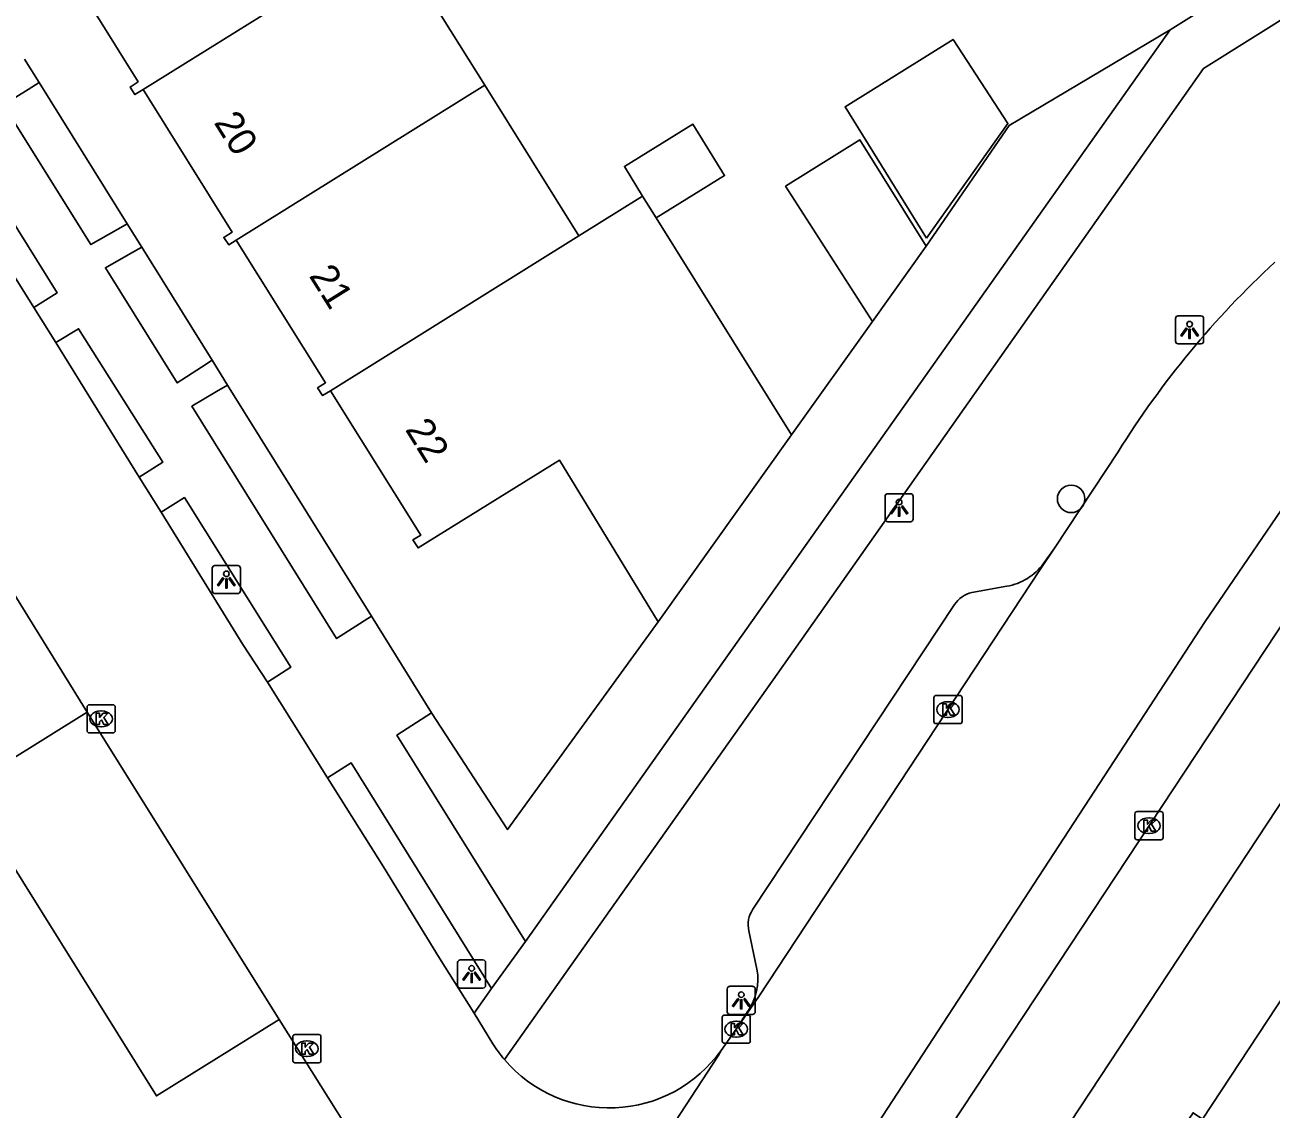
# Model space of a CAD drawing. Extents: x 159280 to 160375, y 384531 to 385872.
# Drawn here: x 159531.51 to 159575.77, y 385281.76 to 385320.28 of the extents above; entities that cross this region are included whole.
import ezdxf

# ---------------------------------------------------------------- set-up
doc = ezdxf.new("R2010")
doc.units = 0
for name, color, linetype in [('IMGEO_Boom', 7, 'Continuous'), ('IMGEO_Groenvoorziening', 7, 'Continuous'), ('IMGEO_Kolk', 7, 'Continuous'), ('IMGEO_Lichtpunt', 7, 'Continuous'), ('IMGEO_Pand', 7, 'Continuous'), ('IMGEO_Pand_nummerreeks', 7, 'Continuous'), ('IMGEO_Parkeervlak_open', 7, 'Continuous'), ('IMGEO_Rijbaan_lokaal_open', 7, 'Continuous'), ('IMGEO_Voetpad_open', 7, 'Continuous')]:
    doc.layers.add(name, color=color, linetype=linetype)

msp = doc.modelspace()

# ---------------------------------------------------------------- linework, layer by layer
at = {"layer": 'IMGEO_Boom'}
msp.add_circle((159568.667, 385303.439), 0.489, dxfattribs=at)
at = {"layer": 'IMGEO_Groenvoorziening'}
for points in [[(159563.523, 385312.414), (159566.465, 385316.708), (159572.183, 385320.11)], [(159532.02, 385318.232), (159535.145, 385313.208)], [(159535.661, 385312.379), (159538.156, 385308.367)], [(159558.737, 385305.711), (159561.613, 385309.739)], [(159543.815, 385299.271), (159538.705, 385307.485)], [(159553.996, 385299.07), (159548.652, 385291.686), (159545.948, 385295.841)]]:
    msp.add_lwpolyline(points, dxfattribs=at)
at = {"layer": 'IMGEO_Kolk'}
for p, q in [((159563.867, 385296.453), (159564.719, 385296.453)), ((159533.718, 385295.198), (159533.718, 385296.05)), ((159533.793, 385296.124), (159534.645, 385296.124)), ((159534.719, 385296.05), (159534.719, 385295.198)), ((159563.792, 385295.527), (159563.792, 385296.379)), ((159564.28, 385296.233), (159564.305, 385296.233)), ((159564.793, 385296.379), (159564.793, 385295.527)), ((159534.206, 385295.904), (159534.231, 385295.904)), ((159564.303, 385295.673), (159564.278, 385295.673)), ((159534.645, 385295.124), (159533.793, 385295.124)), ((159534.229, 385295.344), (159534.204, 385295.344)), ((159564.719, 385295.453), (159563.867, 385295.453)), ((159570.933, 385291.402), (159570.933, 385292.254)), ((159571.008, 385292.328), (159571.86, 385292.328)), ((159571.421, 385292.108), (159571.446, 385292.108)), ((159571.934, 385292.254), (159571.934, 385291.402)), ((159571.86, 385291.328), (159571.008, 385291.328)), ((159571.444, 385291.548), (159571.419, 385291.548)), ((159556.273, 385284.171), (159556.273, 385285.023)), ((159556.348, 385285.097), (159557.2, 385285.097)), ((159557.274, 385285.023), (159557.274, 385284.171)), ((159556.761, 385284.877), (159556.786, 385284.877)), ((159541.025, 385283.479), (159541.025, 385284.331)), ((159541.1, 385284.405), (159541.952, 385284.405)), ((159541.513, 385284.185), (159541.538, 385284.185)), ((159542.026, 385284.331), (159542.026, 385283.479)), ((159557.2, 385284.097), (159556.348, 385284.097)), ((159556.784, 385284.317), (159556.759, 385284.317)), ((159541.536, 385283.625), (159541.511, 385283.625)), ((159541.952, 385283.405), (159541.1, 385283.405))]:
    msp.add_line(p, q, dxfattribs=at)
for points in [[(159563.867, 385296.453), (159564.719, 385296.453)], [(159533.718, 385295.198), (159533.718, 385296.05)], [(159533.793, 385296.124), (159534.645, 385296.124)], [(159534.719, 385296.05), (159534.719, 385295.198)], [(159563.792, 385295.527), (159563.792, 385296.379)], [(159564.113, 385296.153), (159564.236, 385296.153), (159564.236, 385296.002), (159564.366, 385296.153), (159564.53, 385296.153), (159564.384, 385296.002), (159564.537, 385295.753), (159564.385, 385295.753), (159564.3, 385295.917), (159564.236, 385295.85), (159564.236, 385295.753), (159564.113, 385295.753), (159564.113, 385296.153)], [(159564.793, 385296.379), (159564.793, 385295.527)], [(159534.039, 385295.824), (159534.162, 385295.824), (159534.162, 385295.673), (159534.292, 385295.824), (159534.456, 385295.824), (159534.31, 385295.673), (159534.463, 385295.424), (159534.311, 385295.424), (159534.226, 385295.588), (159534.162, 385295.521), (159534.162, 385295.424), (159534.039, 385295.424), (159534.039, 385295.824)], [(159534.645, 385295.124), (159533.793, 385295.124)], [(159564.719, 385295.453), (159563.867, 385295.453)], [(159570.933, 385291.402), (159570.933, 385292.254)], [(159571.008, 385292.328), (159571.86, 385292.328)], [(159571.254, 385292.028), (159571.377, 385292.028), (159571.377, 385291.877), (159571.507, 385292.028), (159571.671, 385292.028), (159571.525, 385291.877), (159571.678, 385291.628), (159571.526, 385291.628), (159571.441, 385291.792), (159571.377, 385291.725), (159571.377, 385291.628), (159571.254, 385291.628), (159571.254, 385292.028)], [(159571.934, 385292.254), (159571.934, 385291.402)], [(159571.86, 385291.328), (159571.008, 385291.328)], [(159556.273, 385284.171), (159556.273, 385285.023)], [(159556.348, 385285.097), (159557.2, 385285.097)], [(159557.274, 385285.023), (159557.274, 385284.171)], [(159556.594, 385284.797), (159556.717, 385284.797), (159556.717, 385284.646), (159556.847, 385284.797), (159557.011, 385284.797), (159556.865, 385284.646), (159557.018, 385284.397), (159556.866, 385284.397), (159556.781, 385284.561), (159556.717, 385284.494), (159556.717, 385284.397), (159556.594, 385284.397), (159556.594, 385284.797)], [(159541.025, 385283.479), (159541.025, 385284.331)], [(159541.1, 385284.405), (159541.952, 385284.405)], [(159541.346, 385284.105), (159541.469, 385284.105), (159541.469, 385283.954), (159541.599, 385284.105), (159541.763, 385284.105), (159541.617, 385283.954), (159541.77, 385283.705), (159541.618, 385283.705), (159541.533, 385283.869), (159541.469, 385283.802), (159541.469, 385283.705), (159541.346, 385283.705), (159541.346, 385284.105)], [(159542.026, 385284.331), (159542.026, 385283.479)], [(159557.2, 385284.097), (159556.348, 385284.097)], [(159541.952, 385283.405), (159541.1, 385283.405)]]:
    msp.add_lwpolyline(points, dxfattribs=at)
for centre, start, end in [((159563.869, 385296.377), 91.552, 178.448), ((159563.869, 385296.377), 91.552, 178.448), ((159564.717, 385296.377), 1.552, 88.448), ((159564.717, 385296.377), 1.552, 88.448), ((159533.795, 385296.048), 91.552, 178.448), ((159533.795, 385296.048), 91.552, 178.448), ((159534.643, 385296.048), 1.552, 88.448), ((159534.643, 385296.048), 1.552, 88.448), ((159533.795, 385295.2), 181.552, 268.448), ((159533.795, 385295.2), 181.552, 268.448), ((159534.643, 385295.2), 271.552, 358.448), ((159534.643, 385295.2), 271.552, 358.448), ((159563.869, 385295.529), 181.552, 268.448), ((159563.869, 385295.529), 181.552, 268.448), ((159564.717, 385295.529), 271.552, 358.448), ((159564.717, 385295.529), 271.552, 358.448), ((159571.01, 385292.252), 91.552, 178.448), ((159571.01, 385292.252), 91.552, 178.448), ((159571.858, 385292.252), 1.552, 88.448), ((159571.858, 385292.252), 1.552, 88.448), ((159571.01, 385291.404), 181.552, 268.448), ((159571.01, 385291.404), 181.552, 268.448), ((159571.858, 385291.404), 271.552, 358.448), ((159571.858, 385291.404), 271.552, 358.448), ((159556.35, 385285.021), 91.552, 178.448), ((159556.35, 385285.021), 91.552, 178.448), ((159557.198, 385285.021), 1.552, 88.448), ((159557.198, 385285.021), 1.552, 88.448), ((159541.102, 385284.329), 91.552, 178.448), ((159541.102, 385284.329), 91.552, 178.448), ((159541.95, 385284.329), 1.552, 88.448), ((159541.95, 385284.329), 1.552, 88.448), ((159556.35, 385284.173), 181.552, 268.448), ((159556.35, 385284.173), 181.552, 268.448), ((159557.198, 385284.173), 271.552, 358.448), ((159557.198, 385284.173), 271.552, 358.448), ((159541.102, 385283.481), 181.552, 268.448), ((159541.102, 385283.481), 181.552, 268.448), ((159541.95, 385283.481), 271.552, 358.448), ((159541.95, 385283.481), 271.552, 358.448)]:
    msp.add_arc(centre, 0.0765, start, end, dxfattribs=at)
for centre, major_axis, ratio, start_param, end_param in [((159564.279, 385295.953), (-0.387, 0.002), 0.722429, 4.712389, 7.853982), ((159564.304, 385295.953), (-0.39, 0.002), 0.717154, 1.570796, 4.712389), ((159534.205, 385295.624), (-0.387, 0.002), 0.722429, 4.712389, 7.853982), ((159534.23, 385295.624), (-0.39, 0.002), 0.717154, 1.570796, 4.712389), ((159571.42, 385291.828), (-0.387, 0.002), 0.722429, 4.712389, 7.853982), ((159571.445, 385291.828), (-0.39, 0.002), 0.717154, 1.570796, 4.712389), ((159556.76, 385284.597), (-0.387, 0.002), 0.722429, 4.712389, 7.853982), ((159556.785, 385284.597), (-0.39, 0.002), 0.717154, 1.570796, 4.712389), ((159541.512, 385283.905), (-0.387, 0.002), 0.722429, 4.712389, 7.853982), ((159541.537, 385283.905), (-0.39, 0.002), 0.717154, 1.570796, 4.712389)]:
    msp.add_ellipse(centre, major_axis=major_axis, ratio=ratio, start_param=start_param, end_param=end_param, dxfattribs=at)
at = {"layer": 'IMGEO_Lichtpunt'}
for p, q in [((159572.376, 385309.849), (159572.376, 385309.042)), ((159572.376, 385309.849), (159572.376, 385309.042)), ((159573.278, 385309.944), (159572.47, 385309.944)), ((159573.278, 385309.944), (159572.47, 385309.944)), ((159573.372, 385309.042), (159573.372, 385309.849)), ((159573.372, 385309.042), (159573.372, 385309.849)), ((159572.47, 385308.948), (159573.278, 385308.948)), ((159572.47, 385308.948), (159573.278, 385308.948)), ((159562.059, 385303.528), (159562.059, 385302.721)), ((159562.059, 385303.528), (159562.059, 385302.721)), ((159562.961, 385303.623), (159562.153, 385303.623)), ((159562.961, 385303.623), (159562.153, 385303.623)), ((159563.055, 385302.721), (159563.055, 385303.528)), ((159563.055, 385302.721), (159563.055, 385303.528)), ((159562.153, 385302.627), (159562.961, 385302.627)), ((159562.153, 385302.627), (159562.961, 385302.627)), ((159538.167, 385300.977), (159538.167, 385300.17)), ((159538.167, 385300.977), (159538.167, 385300.17)), ((159539.069, 385301.072), (159538.261, 385301.072)), ((159539.069, 385301.072), (159538.261, 385301.072)), ((159539.163, 385300.17), (159539.163, 385300.977)), ((159539.163, 385300.17), (159539.163, 385300.977)), ((159538.261, 385300.076), (159539.069, 385300.076)), ((159538.261, 385300.076), (159539.069, 385300.076)), ((159546.878, 385286.96), (159546.878, 385286.153)), ((159546.878, 385286.96), (159546.878, 385286.153)), ((159547.78, 385287.055), (159546.972, 385287.055)), ((159547.78, 385287.055), (159546.972, 385287.055)), ((159547.874, 385286.153), (159547.874, 385286.96)), ((159547.874, 385286.153), (159547.874, 385286.96)), ((159546.972, 385286.059), (159547.78, 385286.059)), ((159546.972, 385286.059), (159547.78, 385286.059)), ((159556.453, 385286.024), (159556.453, 385285.217)), ((159556.453, 385286.024), (159556.453, 385285.217)), ((159557.355, 385286.119), (159556.547, 385286.119)), ((159557.355, 385286.119), (159556.547, 385286.119)), ((159557.449, 385285.217), (159557.449, 385286.024)), ((159557.449, 385285.217), (159557.449, 385286.024)), ((159556.547, 385285.123), (159557.355, 385285.123)), ((159556.547, 385285.123), (159557.355, 385285.123))]:
    msp.add_line(p, q, dxfattribs=at)
for points in [[(159572.75, 385309.513), (159572.789, 385309.485), (159572.601, 385309.223), (159572.563, 385309.25), (159572.75, 385309.513)], [(159572.852, 385309.465), (159572.899, 385309.465), (159572.899, 385309.143), (159572.852, 385309.143), (159572.852, 385309.465)], [(159572.962, 385309.485), (159573, 385309.512), (159573.187, 385309.25), (159573.148, 385309.222), (159572.962, 385309.485)], [(159562.433, 385303.192), (159562.472, 385303.164), (159562.284, 385302.902), (159562.246, 385302.929), (159562.433, 385303.192)], [(159562.535, 385303.144), (159562.582, 385303.144), (159562.582, 385302.822), (159562.535, 385302.822), (159562.535, 385303.144)], [(159562.645, 385303.164), (159562.683, 385303.191), (159562.87, 385302.929), (159562.831, 385302.901), (159562.645, 385303.164)], [(159538.541, 385300.641), (159538.58, 385300.613), (159538.392, 385300.351), (159538.354, 385300.378), (159538.541, 385300.641)], [(159538.643, 385300.593), (159538.69, 385300.593), (159538.69, 385300.271), (159538.643, 385300.271), (159538.643, 385300.593)], [(159538.753, 385300.613), (159538.791, 385300.64), (159538.978, 385300.378), (159538.939, 385300.35), (159538.753, 385300.613)], [(159547.252, 385286.624), (159547.291, 385286.596), (159547.103, 385286.334), (159547.065, 385286.361), (159547.252, 385286.624)], [(159547.354, 385286.576), (159547.401, 385286.576), (159547.401, 385286.254), (159547.354, 385286.254), (159547.354, 385286.576)], [(159547.464, 385286.596), (159547.502, 385286.623), (159547.689, 385286.361), (159547.65, 385286.333), (159547.464, 385286.596)], [(159556.827, 385285.688), (159556.866, 385285.66), (159556.678, 385285.398), (159556.64, 385285.425), (159556.827, 385285.688)], [(159556.929, 385285.64), (159556.976, 385285.64), (159556.976, 385285.318), (159556.929, 385285.318), (159556.929, 385285.64)], [(159557.039, 385285.66), (159557.077, 385285.687), (159557.264, 385285.425), (159557.225, 385285.397), (159557.039, 385285.66)]]:
    msp.add_lwpolyline(points, dxfattribs=at)
for centre in [(159572.875, 385309.647), (159562.558, 385303.326), (159538.666, 385300.775), (159547.377, 385286.758), (159556.952, 385285.822)]:
    msp.add_circle(centre, 0.0994, dxfattribs=at)
for centre, start, end in [((159572.47, 385309.849), 90, 180), ((159572.47, 385309.849), 90, 180), ((159573.278, 385309.849), 0, 90), ((159573.278, 385309.849), 0, 90), ((159572.47, 385309.042), 180, 270), ((159572.47, 385309.042), 180, 270), ((159573.278, 385309.042), 270, 0), ((159573.278, 385309.042), 270, 360), ((159562.153, 385303.528), 90, 180), ((159562.153, 385303.528), 90, 180), ((159562.961, 385303.528), 0, 90), ((159562.961, 385303.528), 0, 90), ((159562.153, 385302.721), 180, 270), ((159562.153, 385302.721), 180, 270), ((159562.961, 385302.721), 270, 0), ((159562.961, 385302.721), 270, 360), ((159538.261, 385300.977), 90, 180), ((159538.261, 385300.977), 90, 180), ((159539.069, 385300.977), 0, 90), ((159539.069, 385300.977), 0, 90), ((159538.261, 385300.17), 180, 270), ((159538.261, 385300.17), 180, 270), ((159539.069, 385300.17), 270, 0), ((159539.069, 385300.17), 270, 360), ((159546.972, 385286.96), 90, 180), ((159546.972, 385286.96), 90, 180), ((159547.78, 385286.96), 0, 90), ((159547.78, 385286.96), 0, 90), ((159546.972, 385286.153), 180, 270), ((159546.972, 385286.153), 180, 270), ((159547.78, 385286.153), 270, 0), ((159547.78, 385286.153), 270, 360), ((159556.547, 385286.024), 90, 180), ((159556.547, 385286.024), 90, 180), ((159557.355, 385286.024), 0, 90), ((159557.355, 385286.024), 0, 90), ((159556.547, 385285.217), 180, 270), ((159556.547, 385285.217), 180, 270), ((159557.355, 385285.217), 270, 0), ((159557.355, 385285.217), 270, 360)]:
    msp.add_arc(centre, 0.0946, start, end, dxfattribs=at)
at = {"layer": 'IMGEO_Pand'}
for points in [[(159535.707, 385317.981), (159544.511, 385323.473)], [(159544.511, 385323.473), (159547.84, 385318.137)], [(159535.707, 385317.981), (159535.419, 385317.802), (159535.244, 385318.069), (159535.532, 385318.259), (159532.372, 385323.337), (159532.084, 385323.155), (159531.997, 385323.284)], [(159563.529, 385312.708), (159566.421, 385316.775), (159564.473, 385319.765), (159560.637, 385317.372), (159563.529, 385312.708)], [(159547.84, 385318.137), (159539.017, 385312.633)], [(159547.84, 385318.137), (159551.181, 385312.781)], [(159539.017, 385312.633), (159538.749, 385312.469), (159538.572, 385312.73), (159538.867, 385312.913), (159535.707, 385317.981)], [(159553.45, 385314.197), (159552.802, 385315.254), (159555.238, 385316.749), (159556.357, 385314.929), (159553.927, 385313.42)], [(159561.613, 385309.739), (159558.526, 385314.545), (159561.166, 385316.192), (159563.523, 385312.414)], [(159551.181, 385312.781), (159553.45, 385314.197)], [(159553.45, 385314.197), (159553.927, 385313.42)], [(159553.927, 385313.42), (159558.737, 385305.711)], [(159542.368, 385307.283), (159542.085, 385307.111), (159541.908, 385307.384), (159542.192, 385307.567), (159539.017, 385312.633)], [(159542.368, 385307.283), (159551.181, 385312.781)], [(159563.523, 385312.414), (159561.613, 385309.739)], [(159553.996, 385299.07), (159550.492, 385304.816), (159545.472, 385301.697), (159545.291, 385301.982), (159545.57, 385302.147), (159542.368, 385307.283)], [(159558.737, 385305.711), (159553.996, 385299.07)], [(159585.248, 385281.606), (159585.172, 385281.491), (159584.888, 385281.678), (159581.247, 385276.185), (159581.53, 385275.998), (159581.381, 385275.772), (159579.215, 385277.198), (159577.021, 385278.643), (159572.846, 385281.394), (159572.999, 385281.626), (159573.335, 385281.404), (159576.964, 385286.913), (159576.65, 385287.12), (159576.719, 385287.224)]]:
    msp.add_lwpolyline(points, dxfattribs=at)
at = {"layer": 'IMGEO_Parkeervlak_open'}
for points in [[(159567.685, 385301.144), (159568.073, 385301.685)], [(159565.141, 385300.118), (159566.38, 385300.333)], [(159557.365, 385288.856), (159560.656, 385293.837), (159564.521, 385299.686)], [(159533.72, 385295.863), (159529.37, 385293.144), (159536.183, 385282.224), (159540.536, 385284.937)], [(159557.509, 385286.726), (159557.226, 385288.091)], [(159556.774, 385284.597), (159557.187, 385285.234)]]:
    msp.add_lwpolyline(points, dxfattribs=at)
for centre, radius, start, end in [((159566.041, 385302.334), 2.029, 279.6139, 324.1044), ((159565.422, 385299.054), 1.1, 104.7816, 144.954), ((159558.122, 385288.323), 0.926, 144.8671, 194.5364), ((159555.584, 385286.361), 1.959, 324.8927, 10.75)]:
    msp.add_arc(centre, radius, start, end, dxfattribs=at)
at = {"layer": 'IMGEO_Rijbaan_lokaal_open'}
for points in [[(159526.527, 385318.725), (159531.825, 385310.237)], [(159531.825, 385310.237), (159532.61, 385308.995)], [(159532.61, 385308.995), (159535.574, 385304.213)], [(159568.073, 385301.685), (159570.335, 385305.11)], [(159535.574, 385304.213), (159536.35, 385302.972)], [(159576.964, 385304.273), (159573.428, 385299.083), (159556.421, 385272.988)], [(159540.128, 385296.932), (159539.25, 385298.267), (159536.35, 385302.972)], [(159530.299, 385301.384), (159533.72, 385295.863)], [(159556.774, 385284.597), (159557.58, 385285.757), (159567.571, 385300.924), (159568.073, 385301.685)], [(159540.128, 385296.932), (159542.263, 385293.526)], [(159540.536, 385284.937), (159533.72, 385295.863)], [(159547.47, 385285.17), (159546.236, 385287.125), (159544.248, 385290.361), (159542.263, 385293.526)], [(159547.47, 385285.17), (159548.124, 385284.071)], [(159540.536, 385284.937), (159545.242, 385277.453), (159546.212, 385275.888)], [(159556.237, 385283.844), (159556.774, 385284.597)], [(159556.237, 385283.844), (159556.13, 385283.646), (159551.357, 385276.346)]]:
    msp.add_lwpolyline(points, dxfattribs=at)
for centre, radius, start, end in [((159598.249, 385287.727), 32.884, 132.8076, 148.088), ((159555.444, 385289.164), 8.917, 214.8282, 219.3063), ((159552.262, 385286.677), 4.881, 220.3756, 324.522)]:
    msp.add_arc(centre, radius, start, end, dxfattribs=at)
at = {"layer": 'IMGEO_Voetpad_open'}
for points in [[(159548.544, 385283.515), (159551.196, 385287.274), (159558.23, 385297.216), (159573.372, 385318.733), (159584.791, 385325.894), (159586.834, 385327.175)], [(159572.183, 385320.11), (159582.07, 385326.296)], [(159549.295, 385287.709), (159572.183, 385320.11)], [(159526.527, 385318.725), (159527.381, 385319.225), (159532.654, 385310.759), (159531.825, 385310.237)], [(159531.501, 385319.066), (159532.02, 385318.232)], [(159532.02, 385318.232), (159531.625, 385317.986), (159530.753, 385317.443), (159533.848, 385312.475), (159534.747, 385312.983), (159535.145, 385313.208)], [(159535.145, 385313.208), (159535.661, 385312.379)], [(159535.661, 385312.379), (159535.263, 385312.155), (159534.37, 385311.653), (159536.921, 385307.559), (159537.781, 385308.121), (159538.156, 385308.367)], [(159532.61, 385308.995), (159533.418, 385309.486), (159536.412, 385304.745), (159535.574, 385304.213)], [(159538.156, 385308.367), (159538.705, 385307.485)], [(159538.705, 385307.485), (159538.32, 385307.257), (159537.434, 385306.731), (159542.582, 385298.475), (159543.815, 385299.271)], [(159536.35, 385302.972), (159537.175, 385303.487), (159540.116, 385298.801), (159540.961, 385297.46), (159540.128, 385296.932)], [(159579.112, 385303.35), (159578.005, 385301.787), (159566.982, 385285.087), (159563.918, 385280.444), (159558.617, 385272.412), (159558.21, 385271.803)], [(159539.306, 385236.764), (159548.026, 385250), (159581.572, 385300.919)], [(159543.815, 385299.271), (159545.948, 385295.841)], [(159545.948, 385295.841), (159544.72, 385295.047), (159549.295, 385287.709)], [(159542.263, 385293.526), (159543.103, 385294.058), (159548.078, 385286.038)], [(159549.295, 385287.709), (159548.078, 385286.038)], [(159548.078, 385286.038), (159547.47, 385285.17)]]:
    msp.add_lwpolyline(points, dxfattribs=at)

# ---------------------------------------------------------------- texts
at = {"layer": 'IMGEO_Pand_nummerreeks'}
for s, rotation, p in [('20', 301.9422, (159538.203, 385316.813)), ('21', 302.074, (159541.581, 385311.367)), ('22', 301.9422, (159544.994, 385305.907))]:
    msp.add_text(s, height=1, rotation=rotation, dxfattribs=at).set_placement(p)

doc.saveas('drawing.dxf')
